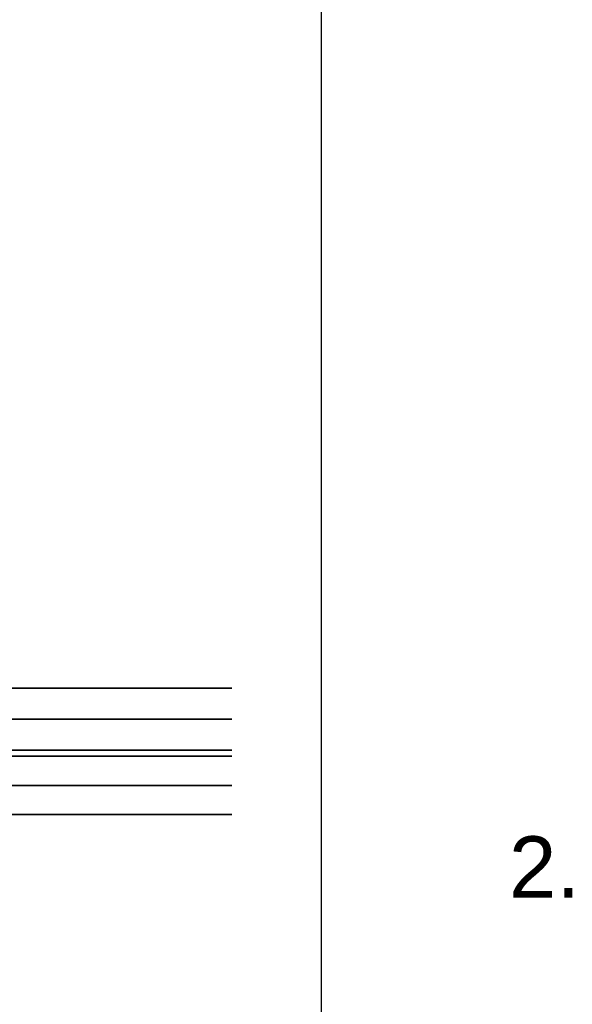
# Model space of a CAD drawing. Header units: millimetres. Extents: x 0 to 16721, y 217 to 10981.
# Tile 387 of 394: x 10932 to 11557, y 6086 to 7199. Entities that reach past the tile are written whole.
import ezdxf

# ---------------------------------------------------------------- set-up
doc = ezdxf.new("R2010")
doc.units = ezdxf.units.MM
doc.layers.add('PDF_PSS & TL', color=7, linetype='Continuous', true_color=0x7fffdf)
doc.layers.add('PDF_Tamp', color=7, linetype='Continuous')
doc.layers.add('PDF_Text', color=7, linetype='Continuous')
doc.styles.add('PDF Arial-BoldMT', font='arial.ttf')

msp = doc.modelspace()

# ---------------------------------------------------------------- linework, layer by layer
at = {"layer": 'PDF_PSS & TL', "color": 4, "lineweight": 25}
for points in [[(8844.5, 6274.1), (9262.6, 6315.9), (9605.5, 6350.9), (10098.2, 6401.4), (10517.3, 6443.3), (11172.2, 6443.3), (10517.3, 6443.3), (10098.2, 6401.4), (9605.5, 6350.9), (9262.6, 6315.9), (8844.5, 6274.1)], [(8848.1, 6239.3), (9266.3, 6281), (9609.1, 6316.1), (10101.9, 6366.5), (10519, 6408.4), (11172.2, 6408.4), (10519, 6408.4), (10101.9, 6366.5), (9609.1, 6316.1), (9266.3, 6281), (8848.1, 6239.3)], [(8851.6, 6204.5), (9269.8, 6246.2), (9612.6, 6281.3), (10105.4, 6331.7), (10520.8, 6373.3), (11172.2, 6373.3), (10520.8, 6373.3), (10105.4, 6331.7), (9612.6, 6281.3), (9269.8, 6246.2), (8851.6, 6204.5)]]:
    msp.add_lwpolyline(points, dxfattribs=at)
at = {"layer": 'PDF_PSS & TL', "color": 2, "lineweight": 25}
for points in [[(8852.4, 6197.5), (9270.4, 6239.2), (9613.4, 6274.4), (10106, 6324.7), (10521.2, 6366.4), (11172.2, 6366.4), (10521.2, 6366.4), (10106, 6324.7), (9613.4, 6274.4), (9270.4, 6239.2), (8852.4, 6197.5)], [(8855.6, 6164.6), (9273.8, 6206.4), (9616.8, 6241.5), (10109.4, 6291.9), (10522.8, 6333.4), (11172.2, 6333.4), (10522.8, 6333.4), (10109.4, 6291.9), (9616.8, 6241.5), (9273.8, 6206.4), (8855.6, 6164.6)], [(8859, 6131.8), (9277.1, 6173.6), (9620.1, 6208.6), (10112.7, 6259.1), (10524.5, 6300.4), (11172.2, 6300.4), (10524.5, 6300.4), (10112.7, 6259.1), (9620.1, 6208.6), (9277.1, 6173.6), (8859, 6131.8)]]:
    msp.add_lwpolyline(points, dxfattribs=at)
at = {"layer": 'PDF_Tamp', "lineweight": 25}
msp.add_lwpolyline([(11273.6, 2748.5), (11273.6, 8689)], dxfattribs=at)

# ---------------------------------------------------------------- texts
at = {"layer": 'PDF_Text', "insert": (11485.4, 6241.3), "char_height": 69.15, "attachment_point": 4, "style": 'PDF Arial-BoldMT'}
msp.add_mtext('2.', dxfattribs=at)

doc.saveas('drawing.dxf')
